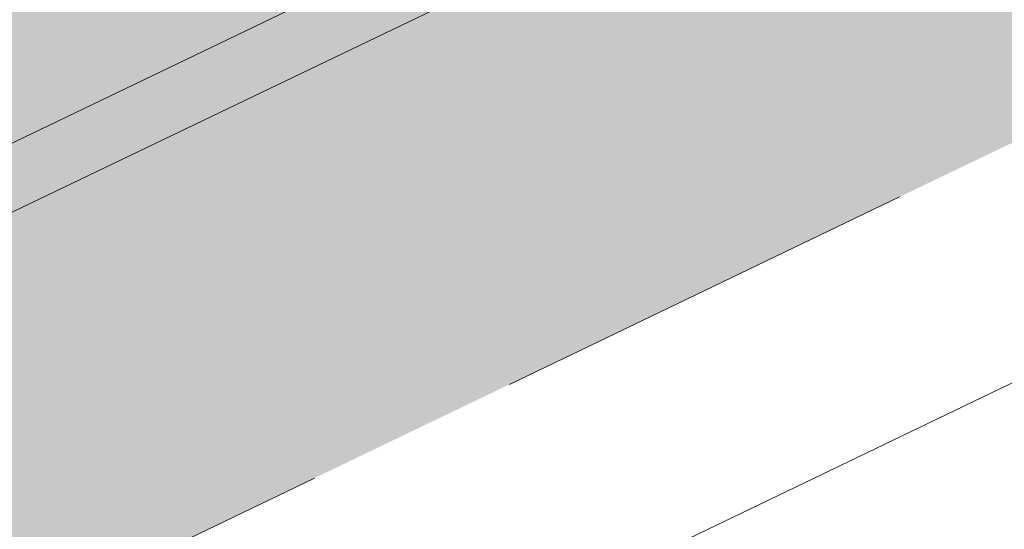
# Model space of a CAD drawing. Header units: metres. Extents: x 163628 to 167676, y 402708 to 405373.
# Tile 456 of 656: x 166386.458 to 166387.368, y 404368.092 to 404368.563. Entities that reach past the tile are written whole.
import ezdxf

# ---------------------------------------------------------------- set-up
doc = ezdxf.new("R2010")
doc.units = ezdxf.units.M
doc.linetypes.add('X-CA190022.004-UO-DWM_Snelfietsroute$0$VH-OPSLUITBAND_150X250', pattern=[24, 16, -2, 4, -2])
doc.layers.add('X-CA190022.004-UO-ARC_Arcering$0$N-WE-VH-VERHARDING-FIETSSTRAAT_GRIJS-A', color=251, linetype='Continuous', lineweight=0, transparency=0.5)
doc.layers.add('X-CA190022.004-UO-ARC_Arcering$0$N-WE-VH-VERHARDING-FIETSSTRAAT_ROOD-A', color=13, linetype='Continuous', lineweight=0, transparency=0.5)
for name, color, linetype, lineweight in [('X-CA190022.004-UO-BGT_Ondergrond$0$GE_314_WGDRijbaanLokaleweg_Vlak_GEM', 253, 'Continuous', 9), ('X-CA190022.004-UO-BGT_Ondergrond$0$GE_479_BTDGroenvoorziening_grasenkruida_GEM', 253, 'Continuous', 9), ('X-CA190022.004-UO-DWM_Snelfietsroute$0$N-WE-VH-KANTOPSLUITING_ACHTERKANTBAND-G', 7, 'Continuous', 18), ('X-CA190022.004-UO-DWM_Snelfietsroute$0$N-WE-VH-KANTOPSLUITING_OPSLUITBAND_200X250-G', 7, 'X-CA190022.004-UO-DWM_Snelfietsroute$0$VH-OPSLUITBAND_150X250', 18), ('X-CA190022.004-UO-DWM_Snelfietsroute$0$N-WE-VH-VERHARDING-G', 7, 'Continuous', 18)]:
    doc.layers.add(name, color=color, linetype=linetype, lineweight=lineweight)

msp = doc.modelspace()

# ---------------------------------------------------------------- hatches: boundary and pattern name
at = {"layer": 'X-CA190022.004-UO-ARC_Arcering$0$N-WE-VH-VERHARDING-FIETSSTRAAT_GRIJS-A'}
h = msp.add_hatch(color=256, dxfattribs=at)
h.dxf.hatch_style = 1
h.paths.add_polyline_path([(166375.98421, 404363.4227), (166371.47698, 404361.25825), (166366.96974, 404359.0938), (166362.46251, 404356.92935), (166357.95528, 404354.7649), (166353.44804, 404352.60045), (166349.02122, 404350.47461), (166349.19438, 404350.11403), (166353.6212, 404352.23987), (166358.12843, 404354.40432), (166362.63567, 404356.56877), (166367.1429, 404358.73322), (166371.65013, 404360.89767), (166376.15737, 404363.06212), (166380.6646, 404365.22657), (166381.67936, 404365.71388), (166385.17184, 404367.39102), (166389.67907, 404369.55547), (166394.1863, 404371.71992), (166394.95353, 404372.08836), (166394.78037, 404372.44893), (166394.01315, 404372.0805), (166389.50591, 404369.91605), (166384.99868, 404367.7516), (166381.50621, 404366.07446), (166380.49145, 404365.58715)])
at = {"layer": 'X-CA190022.004-UO-ARC_Arcering$0$N-WE-VH-VERHARDING-FIETSSTRAAT_ROOD-A'}
h = msp.add_hatch(color=256, dxfattribs=at)
h.dxf.hatch_style = 1
h.paths.add_polyline_path([(166384.99868, 404367.7516), (166389.50591, 404369.91605), (166394.01315, 404372.0805), (166394.78037, 404372.44893), (166393.04881, 404376.05472), (166392.07379, 404375.5865), (166387.56656, 404373.42205), (166383.05933, 404371.2576), (166378.55209, 404369.09315), (166374.04486, 404366.9287), (166369.53763, 404364.76425), (166365.03039, 404362.5998), (166360.52316, 404360.43535), (166356.01593, 404358.2709), (166351.50869, 404356.10645), (166347.28966, 404354.0804), (166349.02122, 404350.47461), (166353.44804, 404352.60045), (166357.95528, 404354.7649), (166362.46251, 404356.92935), (166366.96974, 404359.0938), (166371.47698, 404361.25825), (166375.98421, 404363.4227), (166380.49145, 404365.58715), (166381.50621, 404366.07446)])

# ---------------------------------------------------------------- linework, layer by layer
at = {"layer": 'X-CA190022.004-UO-BGT_Ondergrond$0$GE_314_WGDRijbaanLokaleweg_Vlak_GEM', "flags": 128}
msp.add_lwpolyline([(166395.93, 404372.931), (166347.44, 404349.677), (166346.785, 404349.363), (166343.066, 404348.641)], dxfattribs=at)
at = {"layer": 'X-CA190022.004-UO-BGT_Ondergrond$0$GE_479_BTDGroenvoorziening_grasenkruida_GEM', "flags": 128}
msp.add_lwpolyline([(166347.44, 404349.677), (166395.93, 404372.931), (166396.473, 404373.191), (166397.512, 404374.011), (166399.016, 404373.577), (166400.074, 404373.506), (166401.718, 404374.067), (166403.307, 404375.13), (166404.339, 404376.166), (166404.857, 404377.393), (166405.425, 404377.532), (166406.172, 404377.889), (166407.485, 404378.518), (166446.798, 404397.341)], dxfattribs=at)
at = {"layer": 'X-CA190022.004-UO-DWM_Snelfietsroute$0$N-WE-VH-KANTOPSLUITING_ACHTERKANTBAND-G', "ltscale": 0.2, "flags": 128}
msp.add_lwpolyline([(166459.17723, 404402.70781), (166270.42324, 404312.06492)], dxfattribs=at)
at = {"layer": 'X-CA190022.004-UO-DWM_Snelfietsroute$0$N-WE-VH-KANTOPSLUITING_OPSLUITBAND_200X250-G', "ltscale": 0.1, "flags": 128}
msp.add_lwpolyline([(166515.19163, 404426.92401), (166514.49728, 404426.38883), (166513.58518, 404425.74872), (166513.49101, 404425.6864), (166512.63338, 404425.14919), (166511.65846, 404424.60138), (166510.88934, 404424.21298), (166478.78145, 404408.76866), (166478.15851, 404408.48183), (166477.11431, 404408.0564), (166476.70909, 404407.9091), (166476.03753, 404407.68589), (166474.95259, 404407.37886), (166474.5562, 404407.28268), (166465.83722, 404405.25883), (166465.21095, 404405.10693), (166464.31052, 404404.86537), (166463.41819, 404404.59843), (166462.53156, 404404.30536), (166462.40156, 404404.26), (166461.65864, 404403.98881), (166460.79204, 404403.64631), (166459.93596, 404403.27935), (166459.09193, 404402.88871), (166270.33529, 404312.24455), (166269.85752, 404312.00615), (166269.08486, 404311.58106), (166268.33609, 404311.11891), (166267.61136, 404310.61992), (166266.91185, 404310.08486), (166266.34197, 404309.60577), (166266.24425, 404309.51937), (166265.59915, 404308.9148), (166264.988, 404308.28177), (166264.40925, 404307.619), (166263.86434, 404306.92812), (166263.3526, 404306.20799), (166263.2099, 404305.99279), (166262.76669, 404305.33926), (166262.09999, 404304.44127), (166261.38831, 404303.57659), (166260.6343, 404302.74857), (166260.50676, 404302.62186)], dxfattribs=at)
at = {"layer": 'X-CA190022.004-UO-DWM_Snelfietsroute$0$N-WE-VH-VERHARDING-G', "flags": 128}
msp.add_lwpolyline([(166458.92108, 404403.2504), (166270.15941, 404312.60382)], dxfattribs=at)

doc.saveas('drawing.dxf')
